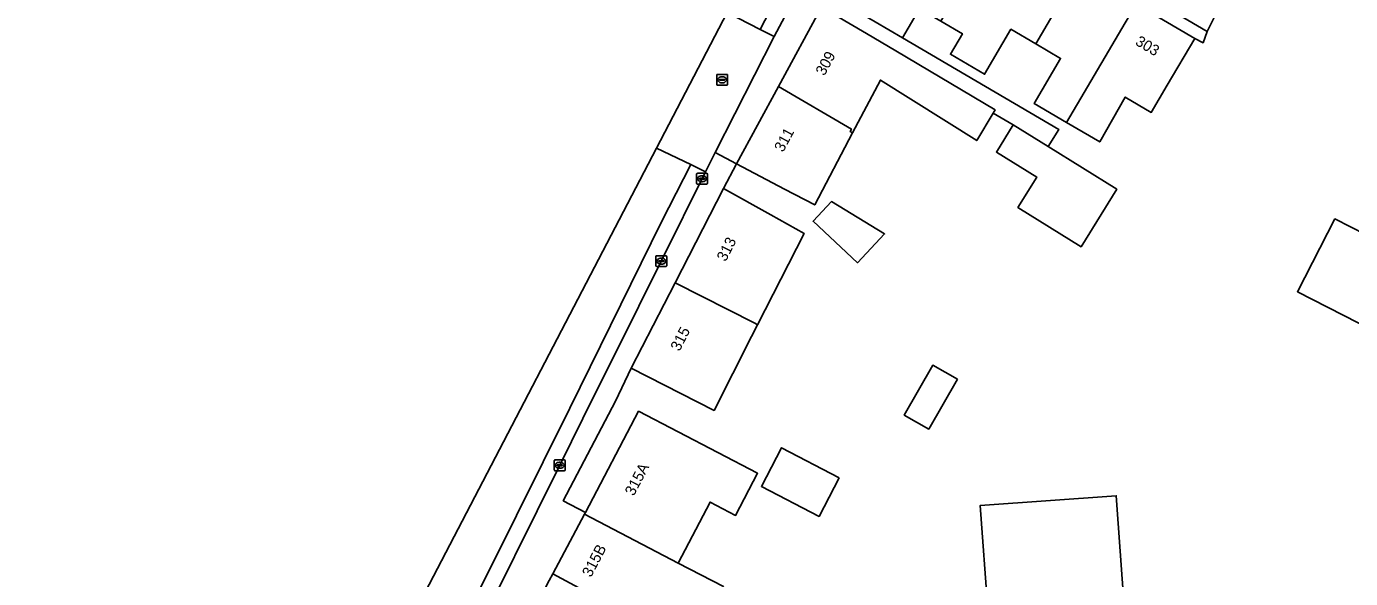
# Model space of a CAD drawing. Extents: x 160157 to 160921, y 381516 to 382045.
# Drawn here: x 160156.6 to 160278.9, y 381672.6 to 381723.6 of the extents above; entities that cross this region are included whole.
import ezdxf

# ---------------------------------------------------------------- set-up
doc = ezdxf.new("R2010")
doc.units = 0
for name, color, linetype in [('IMGEO_Erf', 7, 'Continuous'), ('IMGEO_Kolk', 7, 'Continuous'), ('IMGEO_Pand', 7, 'Continuous'), ('IMGEO_Pand_nummerreeks', 7, 'Continuous'), ('IMGEO_Rijbaan_lokaal_gesloten', 7, 'Continuous'), ('IMGEO_Rijbaan_lokaal_open', 7, 'Continuous'), ('IMGEO_Rioolput', 7, 'Continuous'), ('IMGEO_Voetpad_open', 7, 'Continuous')]:
    doc.layers.add(name, color=color, linetype=linetype)

msp = doc.modelspace()

# ---------------------------------------------------------------- linework, layer by layer
at = {"layer": 'IMGEO_Erf'}
for points in [[(160239.08, 381725.28), (160237.5, 381722.6), (160251.95, 381714.12), (160250.96, 381712.54), (160257.3, 381708.6), (160254, 381703.29), (160248.17, 381706.91), (160249.91, 381709.72), (160246.19, 381712.03), (160247.74, 381714.54), (160245.89, 381715.64), (160244.37, 381713.1), (160235.47, 381718.68), (160232.9, 381713.81), (160229.4, 381707.15), (160226.62, 381708.61), (160222.19, 381710.94), (160220.98, 381708.65), (160225.35, 381706.22), (160228.42, 381704.51), (160224.13, 381696.08), (160223.57, 381694.98), (160220.11, 381688.16), (160212.45, 381692.05), (160210.99, 381689.03), (160206.17, 381679.81), (160208.22, 381678.74), (160213.13, 381688.08), (160224.13, 381682.35), (160222.1, 381678.46), (160219.74, 381679.69), (160216.8, 381674.06), (160220.97, 381671.88)], [(160266.92, 381725.7), (160265.65, 381723.16), (160265.28, 381722.13), (160264.51, 381722.52), (160261.97, 381718.21), (160260.49, 381715.69), (160258.08, 381717.11), (160255.73, 381712.97), (160252.67, 381714.77), (160249.67, 381716.52), (160252.11, 381720.69), (160249.82, 381722.03), (160247.53, 381723.38), (160245.09, 381719.22), (160241.94, 381721.07), (160243.04, 381722.96), (160241.05, 381724.13)], [(160307.61, 381681.94), (160273.99, 381699.12), (160277.45, 381705.86), (160280.33, 381704.38)], [(160209.63, 381670.68), (160205.23, 381673.05), (160204.89, 381672.46)]]:
    msp.add_lwpolyline(points, dxfattribs=at)
for points in [[(160235.85, 381704.47), (160233.35, 381701.81), (160229.26, 381705.64), (160230.95, 381707.45)], [(160242.58, 381691.04), (160239.94, 381686.43), (160237.68, 381687.73), (160240.31, 381692.34)], [(160231.66, 381681.94), (160229.8, 381678.37), (160224.48, 381681.14), (160226.34, 381684.71)], [(160259.88, 381643.63), (160260.24, 381638.64), (160249.87, 381637.9), (160248.93, 381651.1), (160247.69, 381651.02), (160247.34, 381656.01), (160247.2, 381658), (160248.48, 381658.09), (160247.63, 381669.94), (160245.38, 381669.78), (160244.69, 381679.38), (160257.26, 381680.28)]]:
    msp.add_lwpolyline(points, close=True, dxfattribs=at)
at = {"layer": 'IMGEO_Kolk'}
for p, q in [((160218.5, 381709.14), (160218.5, 381709.99)), ((160218.57, 381710.07), (160219.42, 381710.07)), ((160219.5, 381709.99), (160219.5, 381709.14)), ((160219.42, 381709.07), (160218.57, 381709.07)), ((160218.75, 381709.56), (160218.75, 381709.57)), ((160219.19, 381709.52), (160218.79, 381709.52)), ((160218.8, 381709.61), (160219.19, 381709.61)), ((160218.98, 381709.85), (160219.01, 381709.85)), ((160219.01, 381709.29), (160218.98, 381709.29)), ((160219.24, 381709.57), (160219.24, 381709.56)), ((160214.73, 381701.52), (160214.73, 381702.38)), ((160214.8, 381702.45), (160215.66, 381702.45)), ((160215.66, 381701.45), (160214.8, 381701.45)), ((160214.99, 381701.94), (160214.99, 381701.96)), ((160215.03, 381701.99), (160215.43, 381701.99)), ((160215.43, 381701.91), (160215.03, 381701.91)), ((160215.22, 381702.23), (160215.24, 381702.23)), ((160215.24, 381701.67), (160215.22, 381701.67)), ((160215.47, 381701.96), (160215.47, 381701.94)), ((160215.73, 381702.38), (160215.73, 381701.52)), ((160205.35, 381682.66), (160205.35, 381683.52)), ((160205.43, 381683.59), (160206.28, 381683.59)), ((160205.61, 381683.08), (160205.61, 381683.1)), ((160206.05, 381683.05), (160205.65, 381683.05)), ((160205.66, 381683.13), (160206.05, 381683.13)), ((160205.84, 381683.37), (160205.87, 381683.37)), ((160206.1, 381683.1), (160206.1, 381683.08)), ((160206.36, 381683.52), (160206.36, 381682.66)), ((160206.28, 381682.59), (160205.43, 381682.59)), ((160205.86, 381682.81), (160205.84, 381682.81))]:
    msp.add_line(p, q, dxfattribs=at)
for points in [[(160218.5, 381709.14), (160218.5, 381709.99)], [(160218.57, 381710.07), (160219.42, 381710.07)], [(160219.5, 381709.99), (160219.5, 381709.14)], [(160219.42, 381709.07), (160218.57, 381709.07)], [(160214.73, 381701.52), (160214.73, 381702.38)], [(160214.8, 381702.45), (160215.66, 381702.45)], [(160215.66, 381701.45), (160214.8, 381701.45)], [(160215.73, 381702.38), (160215.73, 381701.52)], [(160205.35, 381682.66), (160205.35, 381683.52)], [(160205.43, 381683.59), (160206.28, 381683.59)], [(160206.36, 381683.52), (160206.36, 381682.66)], [(160206.28, 381682.59), (160205.43, 381682.59)]]:
    msp.add_lwpolyline(points, dxfattribs=at)
for centre, radius, start, end in [((160218.57, 381709.99), 0.0765, 91.552, 178.448), ((160218.57, 381709.99), 0.0765, 91.552, 178.448), ((160219.42, 381709.99), 0.0765, 1.552, 88.448), ((160219.42, 381709.99), 0.0765, 1.552, 88.448), ((160218.57, 381709.14), 0.0765, 181.552, 268.448), ((160218.57, 381709.14), 0.0765, 181.552, 268.448), ((160218.79, 381709.57), 0.0403, 85.8775, 175.7526), ((160218.79, 381709.56), 0.0366, 178.938, 274.7102), ((160219.2, 381709.57), 0.0386, 1.7309, 96.639), ((160219.2, 381709.57), 0.043, 264.8664, 352.4533), ((160219.42, 381709.14), 0.0765, 271.552, 358.448), ((160219.42, 381709.14), 0.0765, 271.552, 358.448), ((160214.81, 381702.38), 0.0765, 91.552, 178.448), ((160214.81, 381702.38), 0.0765, 91.552, 178.448), ((160214.81, 381701.53), 0.0765, 181.552, 268.448), ((160214.81, 381701.53), 0.0765, 181.552, 268.448), ((160215.03, 381701.95), 0.0403, 85.8775, 175.7526), ((160215.03, 381701.94), 0.0366, 178.938, 274.7102), ((160215.43, 381701.96), 0.0386, 1.7309, 96.639), ((160215.43, 381701.95), 0.043, 264.8664, 352.4533), ((160215.65, 381702.38), 0.0765, 1.552, 88.448), ((160215.65, 381702.38), 0.0765, 1.552, 88.448), ((160215.65, 381701.53), 0.0765, 271.552, 358.448), ((160215.65, 381701.53), 0.0765, 271.552, 358.448), ((160205.43, 381683.51), 0.0765, 91.552, 178.448), ((160205.43, 381683.51), 0.0765, 91.552, 178.448), ((160205.65, 381683.09), 0.0403, 85.8775, 175.7526), ((160205.65, 381683.08), 0.0366, 178.938, 274.7102), ((160206.06, 381683.09), 0.0386, 1.7309, 96.639), ((160206.05, 381683.09), 0.043, 264.8664, 352.4533), ((160206.28, 381683.51), 0.0765, 1.552, 88.448), ((160206.28, 381683.51), 0.0765, 1.552, 88.448), ((160205.43, 381682.66), 0.0765, 181.552, 268.448), ((160205.43, 381682.66), 0.0765, 181.552, 268.448), ((160206.28, 381682.66), 0.0765, 271.552, 358.448), ((160206.28, 381682.66), 0.0765, 271.552, 358.448)]:
    msp.add_arc(centre, radius, start, end, dxfattribs=at)
for centre, major_axis, ratio, start_param, end_param in [((160218.98, 381709.57), (-0.387, 0.002), 0.722429, 4.712389, 7.853982), ((160219.01, 381709.57), (-0.39, 0.002), 0.717154, 1.570796, 4.712389), ((160215.22, 381701.95), (-0.387, 0.002), 0.722429, 4.712389, 7.853982), ((160215.24, 381701.95), (-0.39, 0.002), 0.717154, 1.570796, 4.712389), ((160205.84, 381683.09), (-0.387, 0.002), 0.722429, 4.712389, 7.853982), ((160205.87, 381683.09), (-0.39, 0.002), 0.717154, 1.570796, 4.712389)]:
    msp.add_ellipse(centre, major_axis=major_axis, ratio=ratio, start_param=start_param, end_param=end_param, dxfattribs=at)
at = {"layer": 'IMGEO_Pand'}
for points in [[(160253.8, 381728.83), (160248.36, 381732.03), (160246.37, 381733.2), (160244.58, 381730.16), (160242.82, 381727.14), (160241.05, 381724.13), (160243.04, 381722.96), (160241.94, 381721.07), (160245.09, 381719.22), (160247.53, 381723.38), (160249.82, 381722.03)], [(160241.05, 381724.13), (160242.82, 381727.14), (160234.03, 381732.29), (160230.69, 381726.6), (160235, 381724.07), (160237.5, 381722.6), (160239.08, 381725.28)], [(160253.8, 381728.83), (160249.82, 381722.03), (160252.11, 381720.69), (160249.67, 381716.52), (160252.67, 381714.77), (160259.08, 381725.71)], [(160236.9, 381721.39), (160234.18, 381722.99), (160230.04, 381725.41), (160226.06, 381718.08), (160232.8, 381714.16), (160232.68, 381713.93), (160232.9, 381713.81), (160235.47, 381718.68), (160244.37, 381713.1), (160245.89, 381715.64), (160246.06, 381715.93)], [(160259.08, 381725.71), (160252.67, 381714.77), (160255.73, 381712.97), (160258.08, 381717.11), (160260.49, 381715.69), (160261.97, 381718.21), (160264.51, 381722.52)], [(160226.06, 381718.08), (160222.19, 381710.94), (160226.62, 381708.61), (160229.4, 381707.15), (160232.9, 381713.81), (160232.68, 381713.93), (160232.8, 381714.16)], [(160250.96, 381712.54), (160247.74, 381714.54), (160246.19, 381712.03), (160249.91, 381709.72), (160248.17, 381706.91), (160254, 381703.29), (160257.3, 381708.6)], [(160228.42, 381704.51), (160225.35, 381706.22), (160220.98, 381708.65), (160216.51, 381699.96), (160223.87, 381696.21), (160224.13, 381696.08)], [(160230.95, 381707.45), (160229.26, 381705.64), (160233.35, 381701.81), (160235.85, 381704.47)], [(160224.13, 381696.08), (160223.87, 381696.21), (160216.51, 381699.96), (160212.45, 381692.05), (160220.11, 381688.16), (160223.57, 381694.98)], [(160242.58, 381691.04), (160240.31, 381692.34), (160237.68, 381687.73), (160239.94, 381686.43)], [(160208.13, 381678.58), (160216.8, 381674.06), (160219.74, 381679.69), (160222.1, 381678.46), (160224.13, 381682.35), (160213.13, 381688.08), (160208.22, 381678.74)], [(160231.66, 381681.94), (160226.34, 381684.71), (160224.48, 381681.14), (160229.8, 381678.37)], [(160260.24, 381638.64), (160259.88, 381643.63), (160257.26, 381680.28), (160244.69, 381679.38), (160245.38, 381669.78), (160247.63, 381669.94), (160248.48, 381658.09), (160247.2, 381658), (160247.34, 381656.01), (160247.69, 381651.02), (160248.93, 381651.1), (160249.87, 381637.9)], [(160216.8, 381674.06), (160208.13, 381678.58), (160205.23, 381673.05), (160209.63, 381670.68), (160215.88, 381667.42), (160217.39, 381670.33), (160217.71, 381670.17), (160219.57, 381669.2), (160220.97, 381671.88)]]:
    msp.add_lwpolyline(points, close=True, dxfattribs=at)
msp.add_lwpolyline([(160280.33, 381704.38), (160277.45, 381705.86), (160273.99, 381699.12), (160307.61, 381681.94)], dxfattribs=at)
at = {"layer": 'IMGEO_Rijbaan_lokaal_gesloten'}
for points in [[(160221.32, 381724.92), (160224.38, 381723.35), (160226.13, 381726.77), (160238.68, 381750.08), (160245.71, 381763.32), (160252.51, 381776.06), (160256.59, 381784.17), (160259.85, 381791.2), (160263.48, 381799.77), (160268.78, 381814.05), (160271.36, 381822.03), (160273.77, 381830.38), (160275.32, 381836.47), (160274.26, 381836.72), (160274.26, 381836.72), (160272.62, 381826.97), (160254.37, 381789.2), (160234.62, 381750.43)], [(160156.6, 381625.53), (160157.94, 381624.35), (160157.94, 381624.35), (160166.49, 381629.83), (160169.4, 381631.89), (160170.52, 381632.69), (160172.2, 381634.23), (160176.64, 381638.36), (160180.4, 381642.71), (160184.07, 381647.52), (160187.06, 381651.78), (160191, 381657.94), (160193.95, 381662.98), (160196.35, 381667.46), (160199.39, 381673.49), (160206.78, 381688.37), (160215.25, 381705.6), (160217.96, 381710.88), (160214.8, 381712.4), (160214.8, 381712.4), (160192.65, 381669.89), (160187.92, 381660.81), (160171.42, 381635.3)]]:
    msp.add_lwpolyline(points, close=True, dxfattribs=at)
for points in [[(160276.16, 381833.71), (160276.55, 381836.18), (160275.32, 381836.47), (160273.77, 381830.38), (160271.36, 381822.03), (160268.78, 381814.05), (160263.48, 381799.77), (160259.85, 381791.2), (160256.59, 381784.17), (160252.51, 381776.06), (160245.71, 381763.32), (160238.68, 381750.08), (160226.13, 381726.77), (160224.38, 381723.35), (160225.65, 381722.7), (160227.87, 381726.9), (160234.08, 381738.56), (160237.37, 381744.72), (160239.23, 381748.15), (160240.22, 381750), (160248.02, 381764.54)], [(160209.07, 381689.6), (160211.11, 381693.64), (160215.23, 381701.95), (160219.32, 381710.21), (160217.96, 381710.88), (160215.25, 381705.6), (160206.78, 381688.37), (160199.39, 381673.49), (160196.35, 381667.46), (160193.95, 381662.98), (160191, 381657.94), (160187.06, 381651.78), (160184.07, 381647.52), (160180.4, 381642.71), (160176.64, 381638.36), (160172.2, 381634.23), (160170.52, 381632.69), (160169.4, 381631.89), (160170.39, 381630.65), (160175.96, 381635.48)], [(160195.36, 381662.07), (160197.51, 381666.3), (160205.85, 381683.09), (160209.07, 381689.6)]]:
    msp.add_lwpolyline(points, dxfattribs=at)
at = {"layer": 'IMGEO_Rijbaan_lokaal_open'}
for points in [[(160265.65, 381723.16), (160266.92, 381725.7), (160262.91, 381728.14), (160245.99, 381738.47), (160240.05, 381742.14), (160238.18, 381739.31)], [(160214.8, 381712.4), (160214.8, 381712.4), (160217.96, 381710.88), (160219.32, 381710.21), (160220.21, 381711.98), (160225.65, 381722.7), (160224.38, 381723.35), (160221.32, 381724.92)]]:
    msp.add_lwpolyline(points, close=True, dxfattribs=at)
at = {"layer": 'IMGEO_Rioolput'}
for p, q in [((160220.35, 381718.28), (160220.35, 381719.14)), ((160220.43, 381719.21), (160221.28, 381719.21)), ((160220.61, 381718.7), (160220.61, 381718.72)), ((160221.05, 381718.67), (160220.65, 381718.67)), ((160220.66, 381718.75), (160221.05, 381718.75)), ((160220.84, 381718.99), (160220.87, 381718.99)), ((160221.1, 381718.72), (160221.1, 381718.7)), ((160221.36, 381719.14), (160221.36, 381718.28)), ((160221.28, 381718.21), (160220.43, 381718.21)), ((160220.86, 381718.43), (160220.84, 381718.43))]:
    msp.add_line(p, q, dxfattribs=at)
for points in [[(160220.35, 381718.28), (160220.35, 381719.14)], [(160220.43, 381719.21), (160221.28, 381719.21)], [(160221.36, 381719.14), (160221.36, 381718.28)], [(160221.28, 381718.21), (160220.43, 381718.21)]]:
    msp.add_lwpolyline(points, dxfattribs=at)
for centre, radius, start, end in [((160220.43, 381719.13), 0.0765, 91.552, 178.448), ((160220.43, 381719.13), 0.0765, 91.552, 178.448), ((160220.65, 381718.71), 0.0403, 85.8775, 175.7526), ((160220.65, 381718.7), 0.0366, 178.938, 274.7102), ((160221.06, 381718.71), 0.0386, 1.7309, 96.639), ((160221.05, 381718.71), 0.043, 264.8664, 352.4533), ((160221.28, 381719.13), 0.0765, 1.552, 88.448), ((160221.28, 381719.13), 0.0765, 1.552, 88.448), ((160220.43, 381718.29), 0.0765, 181.552, 268.448), ((160220.43, 381718.29), 0.0765, 181.552, 268.448), ((160221.28, 381718.29), 0.0765, 271.552, 358.448), ((160221.28, 381718.29), 0.0765, 271.552, 358.448)]:
    msp.add_arc(centre, radius, start, end, dxfattribs=at)
for centre, major_axis, ratio, start_param, end_param in [((160220.84, 381718.71), (-0.387, 0.002), 0.722429, 4.712389, 7.853982), ((160220.87, 381718.71), (-0.39, 0.002), 0.717154, 1.570796, 4.712389)]:
    msp.add_ellipse(centre, major_axis=major_axis, ratio=ratio, start_param=start_param, end_param=end_param, dxfattribs=at)
at = {"layer": 'IMGEO_Voetpad_open'}
for points in [[(160259.08, 381725.71), (160264.51, 381722.52), (160265.28, 381722.13), (160265.65, 381723.16), (160238.18, 381739.31)], [(160227.87, 381726.9), (160225.65, 381722.7), (160220.21, 381711.98), (160222.19, 381710.94), (160226.06, 381718.08), (160230.04, 381725.41)], [(160220.98, 381708.65), (160222.19, 381710.94), (160220.21, 381711.98), (160219.32, 381710.21), (160215.23, 381701.95), (160211.11, 381693.64), (160209.07, 381689.6), (160205.85, 381683.09), (160197.51, 381666.3)], [(160197.76, 381662.25), (160196.24, 381659.64), (160193.32, 381654.72), (160195.03, 381653.71), (160195.78, 381654.88), (160196.41, 381656.07), (160196.27, 381656.14), (160201.16, 381665.33), (160201.73, 381666.24), (160203.14, 381668.91), (160203.05, 381668.98), (160204.89, 381672.46), (160205.23, 381673.05), (160208.13, 381678.58), (160208.22, 381678.74), (160206.17, 381679.81), (160210.99, 381689.03), (160212.45, 381692.05), (160216.51, 381699.96), (160220.98, 381708.65)]]:
    msp.add_lwpolyline(points, dxfattribs=at)
msp.add_lwpolyline([(160237.5, 381722.6), (160235, 381724.07), (160230.69, 381726.6), (160230.04, 381725.41), (160234.18, 381722.99), (160236.9, 381721.39), (160246.06, 381715.93), (160245.89, 381715.64), (160247.74, 381714.54), (160250.96, 381712.54), (160251.95, 381714.12)], close=True, dxfattribs=at)

# ---------------------------------------------------------------- texts
at = {"layer": 'IMGEO_Pand_nummerreeks'}
for s, rotation, p in [('303', 329.498, (160258.94, 381721.99)), ('309', 61.5299, (160230.3, 381719.02)), ('311', 61.5321, (160226.48, 381711.96)), ('313', 62.7962, (160221.18, 381701.85)), ('315', 62.7962, (160216.91, 381693.56)), ('315A', 62.2656, (160212.69, 381680.19)), ('315B', 62.2633, (160208.74, 381672.68))]:
    msp.add_text(s, height=1, rotation=rotation, dxfattribs=at).set_placement(p)

doc.saveas('drawing.dxf')
